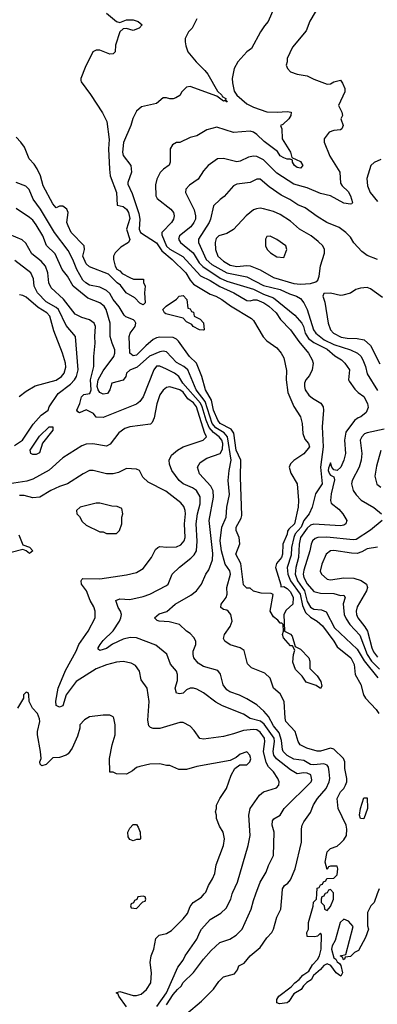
# Model space of a CAD drawing. Header units: inches. Extents: x 2348341 to 2479810, y 460419 to 613669.
# Tile 465 of 656: x 2435572 to 2437710, y 529341 to 535222. Entities that reach past the tile are written whole.
import ezdxf

# ---------------------------------------------------------------- set-up
doc = ezdxf.new("R2010")
doc.units = ezdxf.units.IN
doc.header["$MEASUREMENT"] = 0
doc.layers.add('C4532', color=7, linetype='Continuous')
doc.layers.add('C4533', color=7, linetype='Continuous')

msp = doc.modelspace()

# ---------------------------------------------------------------- linework, layer by layer
at = {"layer": 'C4532', "color": 2}
for points, elevation in [([(2436210, 529326.6), (2436164.2, 529390), (2436160.9, 529400.9), (2436149.4, 529410.6), (2436170, 529417.1), (2436250, 529393.7), (2436270, 529392.7), (2436298, 529402), (2436329.6, 529430.4), (2436356, 529470), (2436359.3, 529530), (2436352.7, 529590), (2436357.2, 529630), (2436373.2, 529670), (2436386.6, 529733.4), (2436406.6, 529753.4), (2436450, 529764), (2436478.9, 529781.1), (2436550, 529850.8), (2436575.6, 529884.4), (2436590, 529924.7), (2436609.2, 529950), (2436658.6, 529981.4), (2436675.1, 530000)], 74), ([(2436391.4, 529328.6), (2436450, 529410.6), (2436516.6, 529563.4), (2436550, 529604.7), (2436561.2, 529630), (2436631.8, 529730), (2436647.8, 529772.2), (2436659.3, 529790), (2436710, 529846.8), (2436775.1, 529884.9), (2436805.6, 529914.4), (2436834, 529970), (2436842.4, 530000)], 70), ([(2436450, 529338), (2436490, 529399.3), (2436514.5, 529430), (2436538, 529450), (2436550, 529470.8), (2436610, 529530.8), (2436670, 529611), (2436716.6, 529663.4), (2436769, 529710), (2436828, 529730), (2436865.6, 529754.4), (2436902, 529790), (2436956, 529910), (2436970, 529962), (2436983.9, 530000)], 66), ([(2436570, 529284.7), (2436659.3, 529360.7), (2436730, 529431.3), (2436763.2, 529476.8), (2436790, 529504.7), (2436856, 529524), (2436873.6, 529546.4), (2436882, 529570), (2436912.9, 529587.1), (2436948.7, 529630), (2437010, 529681), (2437050, 529738), (2437079, 529770), (2437089.3, 529790.7), (2437110, 529862), (2437134, 529910), (2437140, 530000)], 62), ([(2437709.7, 530000), (2437690.7, 529949.3), (2437672, 529930), (2437652, 529890), (2437652, 529810), (2437658, 529790), (2437639.8, 529740.2), (2437596.9, 529663.1), (2437574, 529650), (2437550, 529626), (2437518, 529622), (2437514, 529610), (2437507.3, 529607.3), (2437502, 529622), (2437488, 529630), (2437522, 529638), (2437566, 529806), (2437538, 529838), (2437510, 529848.7), (2437487.7, 529830), (2437457, 529723), (2437440.5, 529690), (2437436.3, 529670), (2437450, 529618), (2437462, 529610), (2437470, 529594), (2437484.7, 529584.7), (2437492, 529572), (2437501, 529530), (2437491.3, 529508.7), (2437464, 529530), (2437432.9, 529572.9), (2437410, 529582.7), (2437401.1, 529578.9), (2437390, 529573.2), (2437370.4, 529549.6), (2437327.5, 529512.5), (2437313.4, 529486.6), (2437288, 529472), (2437268, 529452), (2437254.8, 529430), (2437210, 529402.7), (2437181.6, 529358.4), (2437170.5, 529349.5), (2437124.8, 529344.8), (2437109, 529349), (2437109.3, 529370), (2437121.2, 529390), (2437194.5, 529445.5), (2437216, 529470), (2437242.7, 529490), (2437263.9, 529516.1), (2437300.1, 529539.9), (2437322.6, 529577.4), (2437351.5, 529608.5), (2437363.6, 529630), (2437373.6, 529670), (2437376.4, 529756.4), (2437370, 529766), (2437352, 529748), (2437336.9, 529743.1), (2437290, 529746), (2437288, 529770), (2437298, 529790), (2437298, 529830), (2437327.3, 529927.3), (2437328.4, 529951.6), (2437346, 529970), (2437347.9, 530000)], 58), ([(2437397, 530000), (2437390, 529986), (2437378, 529982), (2437374, 529970), (2437374, 529950), (2437391.6, 529931.6), (2437394, 529910), (2437410, 529902), (2437430, 529924.7), (2437448.7, 529970), (2437447.6, 530000)], 58)]:
    msp.add_lwpolyline(points, dxfattribs=dict(at, elevation=elevation))
at = {"layer": 'C4532', "color": 2, "elevation": 78}
msp.add_lwpolyline([(2436310, 529986), (2436278, 529982), (2436272.7, 529967.3), (2436258, 529962), (2436252.7, 529947.3), (2436238, 529942), (2436234, 529930), (2436238, 529918), (2436270, 529914), (2436307.3, 529952.7), (2436322, 529958), (2436326, 529970), (2436322, 529982)], close=True, dxfattribs=at)
at = {"layer": 'C4533', "color": 2}
for points, elevation in [([(2437364.7, 535310), (2437307.1, 535212.9), (2437285.4, 535154.6), (2437202, 535058), (2437171.3, 534990), (2437171.3, 534970), (2437164.7, 534950), (2437172, 534930), (2437191.1, 534911.1), (2437230, 534896), (2437290, 534886), (2437330, 534866), (2437410, 534836), (2437430, 534838.8), (2437449.5, 534850.5), (2437490, 534861), (2437502.5, 534842.5), (2437516, 534810), (2437516, 534790), (2437478, 534710), (2437498, 534670), (2437501, 534650), (2437491, 534630), (2437506, 534590), (2437498, 534570), (2437490, 534564), (2437450, 534559), (2437422, 534550), (2437392, 534510), (2437391.3, 534490), (2437425.8, 534405.8), (2437484.9, 534310), (2437490, 534244.7), (2437498.8, 534230), (2437534.7, 534194.7), (2437550.4, 534170), (2437561, 534130), (2437557.3, 534122.7), (2437550, 534119), (2437510, 534126.6), (2437430, 534169.3), (2437370, 534183.7), (2437290, 534217), (2437210, 534239.5), (2437110, 534304.5), (2437030, 534383.7), (2436990, 534405.1), (2436970, 534407), (2436939.1, 534400.9), (2436890, 534376), (2436870, 534372.7), (2436790, 534392.7), (2436754, 534390), (2436698, 534350), (2436670, 534318), (2436638, 534270), (2436587.5, 534232.5), (2436566, 534210), (2436562.8, 534190), (2436614.4, 534085.6), (2436623, 534050), (2436622, 534030), (2436613.4, 534010), (2436594.7, 533985.3), (2436527.7, 533930), (2436522, 533910), (2436534, 533890), (2436608.5, 533830), (2436644.9, 533770), (2436667.2, 533747.2), (2436770, 533678), (2436810, 533659), (2436970, 533611.7), (2437030, 533582), (2437090, 533559.5), (2437216.9, 533456.9), (2437259.5, 533410), (2437269.1, 533389.1), (2437277.8, 533350), (2437298.2, 533318.2), (2437330, 533294.3), (2437410, 533254.6), (2437454.9, 533214.9), (2437496, 533190), (2437516, 533170), (2437542.8, 533130), (2437538, 533070), (2437542, 533062), (2437575.3, 533015.3), (2437595.3, 532995.3), (2437630, 532971.3), (2437650.8, 532930), (2437655.3, 532904.7), (2437643.5, 532876.5), (2437611, 532850), (2437595.5, 532844.5), (2437572.7, 532827.3), (2437521.1, 532758.9), (2437512.7, 532710), (2437519.3, 532630), (2437510.5, 532590), (2437492.4, 532550), (2437470, 532528.7), (2437450, 532533.2), (2437438, 532550), (2437430, 532575.3), (2437417.3, 532542.7), (2437416.3, 532530), (2437423, 532510), (2437430, 532500.7), (2437450, 532492), (2437453.4, 532473.4), (2437434.4, 532390), (2437430.7, 532350.7), (2437434.8, 532334.8), (2437479, 532299), (2437504, 532270), (2437526.8, 532230), (2437521, 532210), (2437510, 532202.7), (2437490, 532198.4), (2437330, 532209.6), (2437310, 532202.4), (2437290, 532184.2), (2437250, 532129.2), (2437241.8, 532090), (2437239.1, 532010), (2437223.6, 531950), (2437219.1, 531910), (2437233.4, 531870), (2437273.8, 531810), (2437290, 531747.7), (2437310, 531712.2), (2437330, 531700.3), (2437376.4, 531696.4), (2437404.9, 531684.9), (2437453, 531590), (2437590, 531462.4), (2437632, 531392), (2437712.7, 531290)], 62), ([(2436090, 535260.7), (2436150, 535211), (2436170, 535204.7), (2436210, 535220.7), (2436250, 535220.4), (2436281, 535210), (2436304.7, 535190), (2436286, 535170), (2436250, 535157), (2436210, 535169), (2436190, 535168), (2436171.1, 535148.9), (2436144.7, 535070), (2436142, 535030), (2436130, 535018), (2436110, 535015.3), (2436050, 535039.3), (2436030, 535039.3), (2436010, 535029), (2435963, 534937), (2435938, 534870), (2435938, 534858), (2435938.8, 534850), (2435994.9, 534774.9), (2436066, 534666), (2436093.7, 534613.7), (2436106.4, 534506.4), (2436103.1, 534450), (2436107.9, 534327.9), (2436113.4, 534290), (2436150.7, 534190), (2436154, 534114), (2436190, 534106), (2436210, 534090.7), (2436222, 534070), (2436230, 534034), (2436211, 533970), (2436231, 533909), (2436222, 533890), (2436176.9, 533863.1), (2436142, 533830), (2436132, 533810), (2436132, 533790), (2436142, 533750), (2436151.6, 533731.6), (2436170, 533722), (2436185.4, 533705.4), (2436230, 533682), (2436252.7, 533672.7), (2436311.3, 533671.3), (2436312.7, 533652.7), (2436322, 533630), (2436318, 533590), (2436322, 533530), (2436310, 533518), (2436290, 533528.7), (2436260.2, 533560.2), (2436208.7, 533590), (2436175.5, 533635.5), (2436155.3, 533650), (2436102.7, 533702.7), (2435990, 533746), (2435970, 533764), (2435949.5, 533810), (2435959, 533850), (2435957.2, 533870), (2435879.3, 533950), (2435861.2, 533990), (2435854, 534010), (2435861.2, 534070), (2435852.7, 534090), (2435830, 534108.7), (2435810, 534108), (2435790, 534098), (2435770, 534122), (2435712.3, 534230), (2435696, 534290), (2435677.2, 534330), (2435658.9, 534358.9), (2435629.2, 534390), (2435600.2, 534460.2), (2435579, 534490), (2435550, 534519)], 50), ([(2437090.9, 535289.1), (2437058, 535210), (2437034.4, 535185.6), (2437010.7, 535149.3), (2436958, 535050), (2436930, 535028.7), (2436876, 534970), (2436854.8, 534930), (2436842.8, 534870), (2436843.5, 534843.5), (2436854.4, 534794.4), (2436870.8, 534770), (2436930, 534718.8), (2436970, 534698.8), (2437050, 534671), (2437111.5, 534668.5), (2437170, 534673.4), (2437194, 534670), (2437192, 534650), (2437181, 534630), (2437145.2, 534594.8), (2437132, 534590), (2437138, 534570), (2437141, 534510), (2437190.7, 534430), (2437198, 534398), (2437250, 534374.8), (2437264.7, 534350), (2437250, 534335.3), (2437230, 534339), (2437215.3, 534350), (2437202, 534370), (2437202, 534382), (2437188.9, 534388.9), (2437171.1, 534388.9), (2437150, 534396), (2437130, 534409.3), (2437113.8, 534433.8), (2437033.7, 534493.7), (2436990, 534536), (2436970, 534549.2), (2436950, 534555.1), (2436850, 534548.7), (2436750, 534579), (2436690, 534564), (2436630, 534528.7), (2436590, 534518), (2436530, 534488), (2436510, 534488), (2436485.4, 534474.6), (2436472, 534450), (2436471.1, 534371.1), (2436466.4, 534353.6), (2436430.7, 534329.3), (2436410.7, 534309.3), (2436390.8, 534270), (2436384.5, 534235.5), (2436386, 534170), (2436394.4, 534154.4), (2436476, 534090), (2436490.8, 534070), (2436494.8, 534050), (2436490.8, 534030), (2436478.8, 534010), (2436424.9, 533955.1), (2436421, 533950), (2436422.5, 533937.5), (2436450, 533868.8), (2436470, 533851.7), (2436546.7, 533806.7), (2436652.8, 533692.7), (2436710, 533664.4), (2436767.6, 533627.6), (2436851.1, 533591.1), (2436930, 533543.8), (2436950, 533541.6), (2436970, 533548.2), (2436990, 533548.5), (2437030.6, 533530), (2437060.7, 533510), (2437106, 533470), (2437130.4, 533430.4), (2437190.8, 533370), (2437239.9, 533299.9), (2437298.8, 533230), (2437321, 533190), (2437326, 533170), (2437320.7, 533130), (2437303.4, 533096.6), (2437282.8, 533070), (2437274.8, 533050), (2437274.8, 533030), (2437278.8, 533010), (2437299.9, 532979.9), (2437321.7, 532961.7), (2437372.1, 532932.1), (2437386, 532910), (2437388.4, 532890), (2437380.3, 532790), (2437385.4, 532670), (2437371.1, 532550), (2437380.7, 532450), (2437340.5, 532390), (2437319.5, 532310), (2437302, 532270), (2437271.5, 532230), (2437253.8, 532190), (2437219.1, 532150), (2437210.2, 532130), (2437197.6, 532070), (2437195.6, 532024.4), (2437170.3, 531950), (2437174.7, 531910), (2437190.2, 531870), (2437249.2, 531790), (2437262, 531722), (2437281.4, 531681.4), (2437310, 531653.4), (2437350, 531628.7), (2437381.3, 531601.3), (2437450.2, 531510.2), (2437470, 531476.3), (2437550.7, 531410), (2437570.6, 531370), (2437577.3, 531310), (2437610.5, 531250.5), (2437627.3, 531190), (2437638.8, 531170), (2437702.5, 531102.5), (2437718.4, 531078.4)], 58), ([(2436630, 535226), (2436602, 535170), (2436582, 535150), (2436562, 535110), (2436562, 535090), (2436565.4, 535065.4), (2436578, 535030), (2436627.3, 534970), (2436678.5, 534918.5), (2436695.9, 534895.9), (2436754.4, 534794.4), (2436781, 534770), (2436782.8, 534762.8), (2436804.7, 534750), (2436802, 534742), (2436811.3, 534730), (2436798, 534738), (2436790, 534735.3), (2436750, 534764), (2436590, 534822), (2436570, 534818), (2436542, 534790), (2436530, 534768), (2436505.4, 534754.6), (2436490, 534748.7), (2436470, 534748.7), (2436450, 534755.3), (2436430, 534755.3), (2436390, 534722), (2436299.8, 534700.2), (2436270, 534675.3), (2436248.1, 534631.9), (2436236.3, 534590), (2436192.8, 534487.2), (2436185.5, 534430), (2436190.7, 534410), (2436236, 534350), (2436240.5, 534310), (2436217.6, 534250), (2436219, 534239), (2436243.9, 534183.9), (2436284.7, 534064.7), (2436290.3, 534030), (2436286.5, 533970), (2436294.4, 533950), (2436390, 533888.8), (2436421.5, 533841.5), (2436482.4, 533790), (2436564.9, 533710), (2436590, 533665.5), (2436610, 533641.3), (2436710, 533582), (2436744.7, 533570), (2436781, 533550), (2436832.8, 533512.8), (2436957.5, 533437.5), (2436970, 533424.7), (2437026.6, 533326.6), (2437050, 533302.8), (2437110, 533261), (2437136, 533230), (2437150, 533202), (2437166.4, 533126.4), (2437164, 533070), (2437174.2, 532994.2), (2437210.6, 532910.6), (2437251, 532850), (2437261, 532810), (2437264.7, 532750), (2437276.9, 532716.9), (2437298, 532690), (2437304.7, 532670), (2437270, 532629.2), (2437210, 532589), (2437191, 532570), (2437182.8, 532550), (2437193.7, 532513.7), (2437231, 532450), (2437238.8, 532350), (2437236.3, 532310), (2437214.4, 532210), (2437180.3, 532179.7), (2437173.3, 532166.7), (2437170, 532149), (2437144, 532090), (2437142.4, 532030), (2437136.4, 532010), (2437107.1, 531972.9), (2437101.6, 531950), (2437134, 531846), (2437134, 531834), (2437150, 531836), (2437170, 531824), (2437190, 531804), (2437207.3, 531770), (2437204.7, 531730), (2437164, 531696), (2437150.8, 531670), (2437154, 531570), (2437190, 531552), (2437199.8, 531539.8), (2437218, 531478), (2437250, 531462), (2437301, 531410), (2437306.8, 531390), (2437306, 531346), (2437350, 531302), (2437371.3, 531270), (2437378, 531242), (2437370, 531228), (2437345.2, 531245.2), (2437284.7, 531264.7), (2437260.4, 531300.4), (2437220.2, 531340.2), (2437205.2, 531385.2), (2437209.2, 531430.8), (2437216.4, 531456.4), (2437202, 531482), (2437190, 531482), (2437148.7, 531530), (2437142, 531550), (2437148, 531570), (2437146, 531610), (2437138, 531618), (2437130, 531618), (2437116, 531636), (2437090, 531655.3), (2437068.7, 531690), (2437088, 531788), (2437075.3, 531795.3), (2437016, 531796), (2436968.9, 531808.9), (2436950, 531826), (2436930, 531826), (2436910, 531846), (2436893.3, 531973.3), (2436864, 532030), (2436888.9, 532091.1), (2436884, 532130), (2436866, 532170), (2436866, 532190), (2436896.1, 532243.9), (2436899.1, 532260.9), (2436892.1, 532490), (2436894.5, 532590), (2436865.3, 532650), (2436851.8, 532751.8), (2436835.8, 532775.8), (2436770, 532809.8), (2436755.8, 532830), (2436730, 532889.3), (2436718, 532950), (2436683.5, 533010), (2436661.3, 533090), (2436629.7, 533169.8), (2436587, 533210), (2436521, 533301), (2436510, 533312.7), (2436490, 533322.9), (2436410, 533326), (2436390, 533320.9), (2436370, 533312), (2436325.4, 533274.6), (2436270, 533218.4), (2436250, 533214.5), (2436230, 533229.2), (2436227, 533330), (2436232.7, 533350), (2436262.7, 533390), (2436266, 533410), (2436260.1, 533420.1), (2436253.2, 533430), (2436207.2, 533447.3), (2436196.3, 533456.3), (2436167.2, 533507.3), (2436129.8, 533549.8), (2436110, 533586.6), (2436090, 533605.1), (2436050, 533625.1), (2435990, 533637), (2435966.6, 533650), (2435950, 533666.6), (2435912.8, 533730), (2435889.7, 533790), (2435862.4, 533842.4), (2435779.6, 533950), (2435695.6, 534090), (2435652, 534150), (2435627.8, 534207.8), (2435607.6, 534227.6), (2435550, 534249.4)], 54), ([(2437730, 534386), (2437690, 534368), (2437672, 534350), (2437647.1, 534272.9), (2437650.7, 534230), (2437666.8, 534190), (2437710, 534136)], 66), ([(2437710, 533789), (2437650, 533814), (2437618, 533838), (2437569.4, 533889.4), (2437550, 533922), (2437522, 533950), (2437480.9, 533980.9), (2437408.7, 534010), (2437350, 534045.2), (2437277.5, 534097.5), (2437235.5, 534115.5), (2437187.5, 534147.5), (2437134.2, 534174.2), (2437063.9, 534223.9), (2437010, 534269), (2436990, 534269), (2436950, 534249.2), (2436870, 534239), (2436850, 534228.7), (2436794.4, 534165.6), (2436770, 534148.7), (2436731, 534110), (2436713, 534030), (2436704.4, 534010), (2436640.5, 533910), (2436641.6, 533890), (2436686, 533790), (2436720.4, 533760.4), (2436810, 533710.2), (2436930, 533684.9), (2437030, 533634.9), (2437130, 533610.3), (2437184.2, 533584.2), (2437226, 533570), (2437250, 533555.5), (2437270.6, 533530), (2437290.4, 533490.3), (2437328.5, 533370), (2437341.6, 533350), (2437393, 533310), (2437450, 533281.5), (2437550.2, 533250.2), (2437590.4, 533230), (2437611.2, 533211.2), (2437623.7, 533190), (2437639.5, 533150), (2437650, 533106), (2437710, 533007.3)], 66), ([(2437347.9, 530000), (2437350, 530034), (2437362, 530038), (2437370, 530054), (2437382, 530058), (2437387.3, 530072.7), (2437402, 530078), (2437407.3, 530092.7), (2437450, 530094), (2437470, 530114), (2437474, 530150), (2437470, 530166), (2437430, 530166), (2437418, 530162), (2437410, 530146), (2437398, 530190), (2437410, 530252), (2437429.1, 530270.9), (2437470, 530286), (2437490, 530303), (2437510, 530323), (2437524.7, 530350), (2437527.9, 530387.9), (2437524.2, 530410), (2437476, 530510), (2437469.2, 530570), (2437489.2, 530610), (2437509.2, 530630), (2437519.3, 530650), (2437526.6, 530670), (2437526.6, 530690), (2437516.2, 530750), (2437515.6, 530790), (2437508.2, 530808.2), (2437450, 530865.6), (2437430, 530871.3), (2437370, 530853.6), (2437350, 530852), (2437288.7, 530870), (2437249.2, 530890), (2437236, 530910), (2437218, 530970), (2437162.7, 531030), (2437158, 531050), (2437153.2, 531150), (2437130, 531195.3), (2437088.7, 531230), (2437068.9, 531288.9), (2437038, 531318), (2436958, 531350), (2436934.6, 531374.6), (2436913.2, 531453.2), (2436889.1, 531469.1), (2436830, 531488.7), (2436798, 531510), (2436790, 531526), (2436795.3, 531550), (2436830, 531598), (2436841.2, 531630), (2436834, 531670), (2436819, 531690), (2436810, 531696), (2436790, 531699), (2436775.3, 531710), (2436777.2, 531730), (2436807, 531770), (2436811.5, 531790), (2436809.6, 531830), (2436832.8, 531910), (2436827.6, 531930), (2436800.5, 531970), (2436779.2, 532050), (2436769.7, 532110), (2436779.7, 532190), (2436807, 532250), (2436809.5, 532310), (2436826.3, 532386.3), (2436819, 532470), (2436823.7, 532530), (2436836.9, 532590), (2436814.8, 532730), (2436794.3, 532754.3), (2436744.2, 532784.2), (2436723.2, 532810), (2436680.5, 532940.5), (2436627.4, 533010), (2436576.2, 533130), (2436552.3, 533150), (2436510, 533174.5), (2436450, 533237), (2436430, 533241.6), (2436410, 533238), (2436348.1, 533211.9), (2436274.3, 533145.7), (2436230, 533129), (2436211, 533110), (2436206.8, 533090), (2436190.6, 533069.4), (2436122, 533050), (2436110.8, 533010), (2436096, 532990), (2436070, 532985.7), (2436050, 532995.1), (2436040.4, 533010), (2436036, 533030), (2436041.3, 533070), (2436070, 533124), (2436134, 533210), (2436141.2, 533230), (2436141.2, 533250), (2436123.7, 533290), (2436112.7, 533330), (2436111.8, 533410), (2436089.3, 533490), (2436076, 533510), (2436051.3, 533531.3), (2435978.3, 533558.3), (2435891.1, 533631.1), (2435858, 533690), (2435826.6, 533730), (2435783.7, 533823.7), (2435732, 533872), (2435709.3, 533930), (2435670, 533997.2), (2435650, 534023.7), (2435630, 534040.9), (2435550, 534094)], 58), ([(2437140, 530000), (2437142, 530030), (2437155.3, 530050), (2437174.8, 530065.2), (2437190, 530084.7), (2437218, 530150), (2437257.2, 530310), (2437257.2, 530390), (2437261.2, 530410), (2437269.6, 530430.4), (2437310, 530486), (2437327.6, 530532.4), (2437352.3, 530570), (2437404.2, 530630), (2437422.4, 530670), (2437425.6, 530690), (2437422.9, 530730), (2437417.2, 530757.2), (2437409.6, 530769.6), (2437390, 530777.6), (2437330, 530771.1), (2437310, 530774.3), (2437270, 530796.9), (2437210, 530805.1), (2437170, 530827.6), (2437147.3, 530850), (2437142, 530862), (2437136.5, 530916.5), (2437122.4, 530962.4), (2437090, 531005.1), (2437059, 531059), (2437031.3, 531091.3), (2436989.6, 531129.6), (2436930, 531166), (2436886.8, 531186.8), (2436827.5, 531207.5), (2436810, 531219), (2436789.2, 531250), (2436772.5, 531312.5), (2436755.5, 531335.5), (2436670, 531359), (2436638, 531378), (2436612.7, 531410), (2436609.5, 531430), (2436609.4, 531450), (2436625.2, 531490), (2436624, 531510), (2436612.5, 531532.5), (2436590, 531555.3), (2436570, 531568.7), (2436528, 531610), (2436466, 531626), (2436406, 531630), (2436394, 531634), (2436378, 531650), (2436406.6, 531673.4), (2436452.1, 531687.9), (2436502, 531730), (2436595.9, 531784.1), (2436629.4, 531810.6), (2436659, 531850), (2436684, 531910), (2436703.2, 531936.8), (2436723.7, 531996.3), (2436726.3, 532033.7), (2436703.6, 532230), (2436729.6, 532370), (2436727.7, 532407.7), (2436715.1, 532435.1), (2436646, 532510), (2436634, 532550), (2436650, 532576), (2436690, 532602.8), (2436770, 532630.7), (2436784.2, 532655.8), (2436787.1, 532690), (2436780.4, 532710), (2436765.1, 532730), (2436730, 532755.8), (2436705.1, 532785.1), (2436685.7, 532830), (2436663.4, 532910), (2436652.3, 532932.3), (2436546.6, 533050), (2436522.9, 533090), (2436498, 533110), (2436450, 533134.7), (2436410, 533152.3), (2436390, 533152.7), (2436373.4, 533130), (2436310.4, 532969.7), (2436290, 532941.2), (2436270, 532926), (2436070, 532845.2), (2436030, 532848.7), (2436014, 532870), (2435970, 532891.1), (2435930, 532873.2), (2435919, 532879), (2435913.2, 532890), (2435931.1, 532928.9), (2435942, 532970), (2435956.3, 532983.7), (2435990.9, 532989.1), (2435999.7, 533010), (2435996.1, 533070), (2436015.6, 533150), (2436015.1, 533210), (2436022.9, 533290), (2436020.7, 533330), (2436026, 533390), (2436017.2, 533410), (2435989.5, 533429.5), (2435943.3, 533443.3), (2435903.3, 533463.3), (2435833.3, 533553.3), (2435760.1, 533620.1), (2435745.1, 533650), (2435739.5, 533710), (2435726.6, 533750), (2435699.4, 533779.4), (2435644.2, 533824.2), (2435607.6, 533887.6), (2435587.2, 533907.2), (2435510, 533939.3)], 62), ([(2435541.6, 532678.4), (2435589.4, 532710), (2435653.1, 532806.9), (2435700.9, 532859.1), (2435742, 532890), (2435748.7, 532910), (2435802, 532990), (2435876, 533044), (2435899.5, 533070), (2435911.8, 533090), (2435920.5, 533130), (2435905.2, 533330), (2435850, 533396), (2435803.6, 533490), (2435790, 533502.4), (2435730, 533536.9), (2435678.7, 533590), (2435657.6, 533630), (2435653.8, 533673.8), (2435639.3, 533710), (2435543.2, 533783.2)], 66), ([(2437741.5, 533561.5), (2437670, 533613.2), (2437650, 533621.2), (2437610, 533619), (2437582, 533610), (2437550, 533588.7), (2437503.6, 533576.4), (2437490, 533575.3), (2437430, 533588), (2437390, 533586), (2437384.7, 533570), (2437395.3, 533535.3), (2437416.3, 533410), (2437430.7, 533370), (2437447.3, 533350), (2437494.2, 533325.8), (2437530, 533319.3), (2437590, 533318), (2437630.3, 533310.3), (2437670, 533274.8), (2437725.5, 533165.5)], 70), ([(2435569.6, 532970.4), (2435610, 533002.8), (2435664.8, 533035.2), (2435790, 533068.2), (2435822.7, 533090), (2435838.4, 533110), (2435847, 533147), (2435845.1, 533170), (2435827.3, 533230), (2435776, 533364), (2435752, 533450), (2435734.5, 533470), (2435682.7, 533502.7), (2435610, 533563.7), (2435590, 533575.1), (2435570, 533579.3)], 70), ([(2436983.9, 530000), (2437010, 530071.3), (2437046, 530130), (2437059.3, 530170), (2437089, 530230), (2437094, 530370), (2437080.9, 530410), (2437083.6, 530436.4), (2437092.1, 530447.9), (2437128.7, 530470), (2437153.2, 530510), (2437315.3, 530670), (2437318, 530682), (2437311.5, 530711.5), (2437290, 530720.9), (2437270, 530722.7), (2437230, 530717.2), (2437190, 530742), (2437106.8, 530806.8), (2437091.1, 530830), (2437086.2, 530850), (2437096.1, 530910), (2437092.9, 530930), (2437033.7, 531013.7), (2437012.3, 531032.3), (2436950, 531048.3), (2436910, 531073.3), (2436783.5, 531123.5), (2436744.9, 531144.9), (2436670, 531202), (2436630, 531222.7), (2436610, 531229), (2436590, 531229), (2436570, 531219), (2436550, 531199.3), (2436530, 531196), (2436510, 531199), (2436500.9, 531230), (2436514.6, 531274.6), (2436515.3, 531310), (2436508.7, 531330), (2436473.2, 531373.2), (2436452.5, 531432.5), (2436386.3, 531486.3), (2436270, 531529.2), (2436232.3, 531532.3), (2436190, 531522), (2436127.5, 531492.5), (2436090, 531466.6), (2436050, 531454), (2436041.5, 531461.5), (2436040.9, 531470), (2436052, 531490), (2436070, 531513), (2436130, 531570.8), (2436169.2, 531630), (2436177.2, 531650), (2436181.2, 531670), (2436175.1, 531690), (2436160.7, 531710), (2436146.8, 531753.2), (2436170, 531763), (2436230, 531759.1), (2436310, 531777.3), (2436349.5, 531790.5), (2436450, 531842.8), (2436459, 531850), (2436484, 531910), (2436527.2, 531952.8), (2436594.9, 532005.1), (2436614.7, 532025.3), (2436629.5, 532050), (2436633.1, 532106.9), (2436627.8, 532210), (2436635.1, 532270), (2436651.5, 532330), (2436651.3, 532371.3), (2436629.6, 532409.6), (2436605.4, 532425.4), (2436550, 532449.4), (2436526, 532470), (2436481.2, 532530), (2436466.8, 532566.8), (2436465.2, 532590), (2436480.2, 532619.8), (2436515.3, 532650), (2436550, 532670.7), (2436669.4, 532710.6), (2436689, 532730), (2436676.9, 532756.9), (2436629.6, 532910), (2436610, 532933.7), (2436577.8, 532957.8), (2436550, 532996.9), (2436530, 533011.1), (2436470, 533029.2), (2436450, 533024), (2436430, 533009), (2436410, 532982), (2436392.3, 532927.7), (2436375.5, 532844.5), (2436363.5, 532816.5), (2436353.4, 532806.6), (2436230, 532789.4), (2436200.9, 532779.1), (2436165.1, 532754.9), (2436113.2, 532686.8), (2436090, 532674), (2436010, 532689.3), (2435970, 532686), (2435943.4, 532676.6), (2435830, 532604), (2435747.9, 532532.1), (2435650, 532478), (2435614.6, 532465.4), (2435510.4, 532449.6)], 66), ([(2437750, 532775.1), (2437650, 532755.1), (2437632.7, 532747.3), (2437617.3, 532730), (2437607.7, 532710), (2437616.3, 532630), (2437613, 532590), (2437600.7, 532550), (2437558.8, 532470), (2437554.8, 532450), (2437566, 532410), (2437583.4, 532383.4), (2437612.3, 532352.3), (2437688.1, 532308.1), (2437734.8, 532270)], 66), ([(2437730.6, 532649.4), (2437704.1, 532555.9), (2437694.8, 532494.8), (2437707.9, 532447.9), (2437730.6, 532430.6)], 70), ([(2436842.4, 530000), (2436845.2, 530010), (2436873.2, 530070), (2436937.2, 530290), (2436949, 530350), (2436941.2, 530470), (2436949.3, 530510), (2437006, 530590), (2437029.6, 530610.4), (2437106.6, 530633.4), (2437121.2, 530650), (2437122.7, 530670), (2437115.1, 530690), (2437089.4, 530730), (2437059.4, 530759.4), (2437046, 530786), (2437029.7, 530850), (2437037.6, 530910), (2437034.7, 530930), (2437010, 530967), (2436990, 530979.5), (2436970, 530982), (2436910, 530977.2), (2436850, 530956), (2436790, 530941.2), (2436670, 530925.2), (2436649.4, 530929.4), (2436615.5, 530975.5), (2436590, 531002), (2436550, 531024), (2436530, 531024), (2436410, 530989.2), (2436369, 530989), (2436353.6, 530993.6), (2436344, 531004), (2436338, 531038), (2436345.2, 531150), (2436334, 531230), (2436298, 531278), (2436288.7, 531330), (2436264.7, 531364.7), (2436238.6, 531378.6), (2436190, 531389), (2436150, 531385.2), (2436090, 531369), (2436030, 531345.2), (2435910, 531269.2), (2435850, 531189), (2435830, 531123.7), (2435810, 531115.1), (2435790, 531125.2), (2435787.5, 531152.5), (2435802, 531230), (2435844.9, 531335.1), (2435909.2, 531450), (2435925.2, 531490), (2435981.2, 531570), (2436024, 531650), (2436024, 531690), (2436015.5, 531715.5), (2435993.6, 531753.6), (2435972, 531810), (2435942, 531850), (2435939.5, 531870), (2435942.7, 531877.3), (2435950, 531884), (2436050, 531882.8), (2436210, 531906.8), (2436270, 531921), (2436310, 531944.7), (2436359, 532010), (2436383.2, 532056.8), (2436398, 532070), (2436410, 532076), (2436450.9, 532070.9), (2436510, 532074), (2436535.1, 532084.9), (2436555.1, 532110), (2436560.7, 532130), (2436556.9, 532210), (2436562.9, 532270), (2436562, 532290), (2436553.8, 532313.8), (2436535.3, 532335.3), (2436444.8, 532404.8), (2436340.2, 532460.2), (2436308, 532490), (2436288.4, 532528.4), (2436270, 532538), (2436210, 532542), (2436162, 532518), (2436130, 532509), (2436090, 532509.2), (2436011.6, 532528.4), (2435990, 532528.7), (2435952, 532510), (2435858, 532450), (2435810, 532434.5), (2435758, 532410), (2435692, 532370), (2435650, 532366.6), (2435599.1, 532379.1), (2435570, 532380.7)], 70), ([(2437738.8, 532230), (2437670, 532173.2), (2437582.8, 532117.2), (2437565.8, 532114.2), (2437408.6, 532131.4), (2437354, 532130), (2437337.5, 532122.5), (2437322.8, 532110), (2437314, 532090), (2437307.3, 532050), (2437270, 531934), (2437266.5, 531910), (2437270.3, 531890), (2437290, 531853), (2437330, 531807.3), (2437370, 531797.1), (2437450, 531794.9), (2437490, 531782.8), (2437510, 531784.7), (2437517.3, 531770), (2437506.6, 531733.4), (2437506.7, 531710), (2437512, 531670), (2437522.8, 531642.8), (2437546, 531610), (2437605.1, 531545.1), (2437648.3, 531430), (2437675.8, 531390), (2437723.6, 531343.6)], 66), ([(2435565.8, 532145.8), (2435590, 532086), (2435630, 532070.7), (2435651, 532050), (2435630, 532032.7), (2435610, 532049.3), (2435590, 532057.2), (2435521.1, 532038.9)], 70), ([(2437710, 532072.3), (2437650, 532060.9), (2437617.3, 532042.7), (2437590, 532034), (2437554.5, 532034.5), (2437450, 532052), (2437430, 532049.2), (2437404, 532030), (2437377.3, 531970), (2437367.9, 531927.9), (2437376, 531910), (2437410, 531880.7), (2437430, 531876.3), (2437510, 531888.4), (2437570, 531885.5), (2437612.8, 531872.8), (2437646, 531850), (2437650.8, 531830), (2437646, 531810), (2437590, 531715.3), (2437583, 531690), (2437584.4, 531670), (2437592.7, 531650), (2437635.8, 531595.8), (2437650.2, 531570.2), (2437676.5, 531470), (2437686.8, 531446.8), (2437710, 531414.9)], 70), ([(2436675.1, 530000), (2436684, 530010), (2436701.2, 530050), (2436725.2, 530090), (2436737.5, 530122.5), (2436746.8, 530173.2), (2436789.3, 530290), (2436796, 530330), (2436789.1, 530369.1), (2436766, 530406), (2436748.7, 530450), (2436748.7, 530470), (2436742, 530490), (2436748.7, 530510), (2436748.7, 530530), (2436768.7, 530570), (2436808.7, 530630), (2436835.3, 530710), (2436858, 530750), (2436888.4, 530771.6), (2436930, 530772), (2436948, 530790), (2436953.6, 530806.4), (2436948, 530830), (2436930, 530848), (2436890, 530835.3), (2436865.4, 530814.6), (2436830, 530798), (2436630, 530761.2), (2436570, 530744), (2436523.1, 530743.1), (2436470, 530768), (2436450, 530768), (2436410, 530778), (2436350, 530775.3), (2436290, 530762), (2436270, 530755.3), (2436245.4, 530734.6), (2436210, 530715.3), (2436150, 530718), (2436130, 530728), (2436110, 530728), (2436108.9, 530808.9), (2436124, 530890), (2436142, 530950), (2436142, 531010), (2436135.3, 531050), (2436130, 531058), (2436110, 531068), (2436070, 531068), (2435990, 531058), (2435959.6, 531040.4), (2435932, 531010), (2435931.3, 530990), (2435918, 530942), (2435884.7, 530870), (2435862, 530838), (2435850, 530828.7), (2435810, 530815.3), (2435770, 530812.7), (2435730, 530774), (2435705.2, 530765.2), (2435694.6, 530774.6), (2435693.2, 530790), (2435699.3, 530810), (2435697.2, 530850), (2435679, 530950), (2435679, 530970), (2435693.2, 531030), (2435690, 531046), (2435677.5, 531077.5), (2435648.7, 531110), (2435628.7, 531148.7), (2435626, 531190), (2435622, 531202), (2435610, 531206), (2435594, 531190), (2435594, 531170), (2435558, 531110)], 74), ([(2437447.6, 530000), (2437447.3, 530007.3), (2437430, 530026), (2437418, 530022), (2437410, 530006), (2437398, 530002), (2437397, 530000)], 58), ([(2437721, 530030), (2437709.7, 530000)], 58)]:
    msp.add_lwpolyline(points, dxfattribs=dict(at, elevation=elevation))
for points, elevation in [([(2437010, 534096), (2436987.5, 534092.5), (2436970, 534085.2), (2436926, 534050), (2436850.5, 533969.5), (2436810, 533945.2), (2436762, 533930), (2436745.8, 533914.2), (2436740.7, 533890), (2436742, 533850), (2436757.3, 533810), (2436790, 533779.3), (2436830, 533756.4), (2436870, 533747.2), (2436930, 533754), (2436950, 533750.7), (2437010, 533728), (2437090, 533681.6), (2437210, 533645.5), (2437250, 533642), (2437310, 533646), (2437343.1, 533656.9), (2437354, 533666), (2437362, 533690), (2437369.2, 533750.8), (2437393.6, 533826.4), (2437394, 533850), (2437384, 533870), (2437356.6, 533896.6), (2437314, 533930), (2437244, 533970), (2437190, 534018), (2437130, 534058), (2437090, 534075.1), (2437030, 534092.7)], 70), ([(2437070, 533928), (2437050, 533926), (2437042, 533910), (2437042, 533870), (2437052, 533850), (2437072, 533830), (2437110, 533806), (2437150, 533802), (2437168.7, 533850), (2437162, 533870), (2437110, 533908.7)], 74), ([(2436670, 533368), (2436646, 533370), (2436609.1, 533389.1), (2436600.4, 533400.4), (2436570, 533418), (2436550, 533438), (2436445.6, 533465.6), (2436438, 533470), (2436428, 533490), (2436448, 533510), (2436508.4, 533551.6), (2436526, 533570), (2436550, 533574), (2436572, 533550), (2436578, 533498), (2436590, 533494), (2436598, 533478), (2436610, 533474), (2436614, 533450), (2436650, 533434), (2436671.6, 533411.6), (2436674, 533370)], 50), ([(2435650, 532624), (2435638, 532630), (2435635.3, 532650), (2435690, 532734), (2435749, 532790), (2435770.3, 532790.3), (2435770.7, 532770), (2435707.9, 532692.1), (2435690, 532635.3), (2435670, 532625.2)], 62), ([(2436050, 532334), (2436030, 532334), (2435934, 532310), (2435912, 532290), (2435914, 532270), (2435930, 532254), (2435945.4, 532225.4), (2435970, 532202), (2436050, 532162), (2436070, 532162), (2436090, 532152), (2436150, 532152), (2436168.9, 532171.1), (2436182, 532210), (2436182, 532250), (2436188, 532270), (2436182, 532302), (2436154.6, 532314.6), (2436123.6, 532316.4)], 74), ([(2437630, 530448.7), (2437609, 530450), (2437604, 530470), (2437609.2, 530510), (2437630, 530574), (2437650, 530574), (2437651, 530510)], 54), ([(2436250, 530318), (2436230, 530326), (2436220.4, 530340.4), (2436218, 530370), (2436230, 530394), (2436250, 530414), (2436270, 530414), (2436279.6, 530399.6), (2436292, 530370), (2436294, 530330), (2436290, 530326), (2436270, 530326)], 74)]:
    msp.add_lwpolyline(points, close=True, dxfattribs=dict(at, elevation=elevation))

doc.saveas('drawing.dxf')
